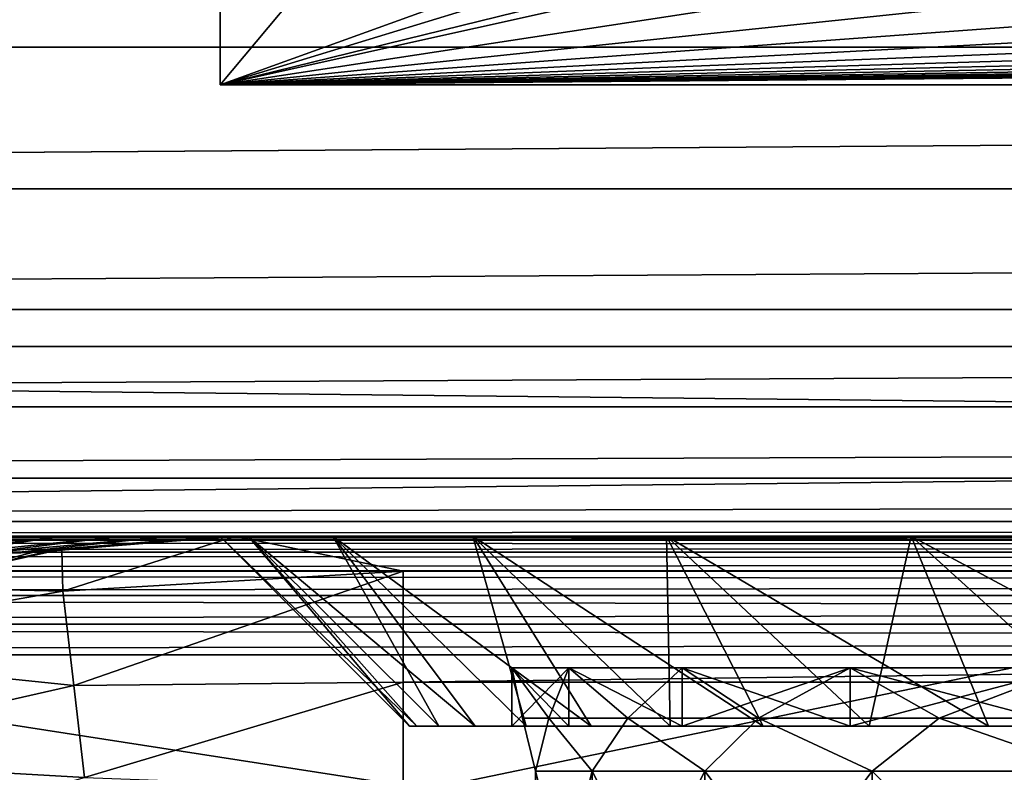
# Model space of a CAD drawing. Header units: metres. Extents: x -205 to 205, y -104 to 104.
# Tile 898 of 1056: x -19.84 to -15.7, y -43.45 to -40.28. Entities that reach past the tile are written whole.
import ezdxf

# ---------------------------------------------------------------- set-up
doc = ezdxf.new("R2010")
doc.units = ezdxf.units.M
doc.layers.add('solid_01_2-CONSUMER_EHM_BOX_SW0001', color=7, linetype='CONTINUOUS')

msp = doc.modelspace()

# ---------------------------------------------------------------- linework, layer by layer
at = {"layer": 'solid_01_2-CONSUMER_EHM_BOX_SW0001'}
for points in [[(-200.010849, -74.958488), (-200.010773, 75.041512), (-0.010778, 75.04142)], [(-0.010849, -74.95858), (-200.010849, -74.958488), (-0.010778, 75.04142)], [(-18.998373, -40.556545, 63.099998), (-18.500069, -39.958572, 6), (-18.998371, -39.456875, 63.099998)], [(-18.998373, -40.556545, 63.099998), (-18.998371, -39.456875, 63.099998), (18.998236, -40.556561, 63.099998)], [(18.998236, -40.556561, 63.099998), (-18.998371, -39.456875, 63.099998), (18.998238, -39.456894, 63.099998)], [(-41.545261, -40.39732, 108.5), (41.954842, -39.728798, 108.5), (-41.954979, -39.72876, 108.5)], [(-41.545261, -40.39732, 108.5), (41.545124, -40.397358, 108.5), (41.954842, -39.728798, 108.5)], [(-18.998373, -40.556545, 63.099998), (-17.888899, -40.154358, 24.695364), (-18.500069, -39.958572, 6)], [(-18.998373, -40.556545, 63.099998), (-17.755516, -40.175953, 26.7577), (-17.888899, -40.154358, 24.695364)], [(-18.998373, -40.556545, 63.099998), (-17.516802, -40.191093, 28.203484), (-17.755516, -40.175953, 26.7577)], [(-18.998373, -40.556545, 63.099998), (-17.384411, -40.19725, 28.791088), (-17.516802, -40.191093, 28.203484)], [(-18.998373, -40.556545, 63.099998), (-16.780466, -40.217957, 30.768347), (-17.384411, -40.19725, 28.791088)], [(-18.998373, -40.556545, 63.099998), (-15.951663, -40.237797, 32.663006), (-16.780466, -40.217957, 30.768347)], [(-18.998373, -40.556545, 63.099998), (-14.908992, -40.256508, 34.449669), (-15.951663, -40.237797, 32.663006)], [(-18.998373, -40.556545, 63.099998), (-13.66631, -40.273838, 36.104332), (-14.908992, -40.256508, 34.449669)], [(-18.998373, -40.556545, 63.099998), (-12.240171, -40.289551, 37.604744), (-13.66631, -40.273838, 36.104332)], [(-18.998373, -40.556545, 63.099998), (-10.649611, -40.303436, 38.930687), (-12.240171, -40.289551, 37.604744)], [(-18.998373, -40.556545, 63.099998), (-8.915884, -40.315311, 40.064274), (-10.649611, -40.303436, 38.930687)], [(-18.998373, -40.556545, 63.099998), (18.998236, -40.556561, 63.099998), (10.649476, -40.303448, 38.930687)], [(-18.998373, -40.556545, 63.099998), (10.649476, -40.303448, 38.930687), (8.915748, -40.315319, 40.064274)], [(-18.998373, -40.556545, 63.099998), (-7.062221, -40.325008, 40.990162), (-8.915884, -40.315311, 40.064274)], [(-18.998373, -40.556545, 63.099998), (8.915748, -40.315319, 40.064274), (7.062085, -40.325012, 40.990162)], [(-18.998373, -40.556545, 63.099998), (-5.113507, -40.332397, 41.695805), (-7.062221, -40.325008, 40.990162)], [(-18.998373, -40.556545, 63.099998), (7.062085, -40.325012, 40.990162), (5.113371, -40.332401, 41.695805)], [(-18.998373, -40.556545, 63.099998), (-3.095943, -40.337383, 42.171631), (-5.113507, -40.332397, 41.695805)], [(-18.998373, -40.556545, 63.099998), (5.113371, -40.332401, 41.695805), (3.095807, -40.337383, 42.171631)], [(-18.998373, -40.556545, 63.099998), (3.095807, -40.337383, 42.171631), (1.036545, -40.339893, 42.411171)], [(-18.998373, -40.556545, 63.099998), (-1.036681, -40.33989, 42.411171), (-3.095943, -40.337383, 42.171631)], [(-18.998373, -40.556545, 63.099998), (1.036545, -40.339893, 42.411171), (-1.036681, -40.33989, 42.411171)], [(-41.035606, -40.994102, 108.5), (41.545124, -40.397358, 108.5), (-41.545261, -40.39732, 108.5)], [(-41.035606, -40.994102, 108.5), (41.035473, -40.994141, 108.5), (41.545124, -40.397358, 108.5)], [(-40.438828, -41.503754, 108.5), (41.035473, -40.994141, 108.5), (-41.035606, -40.994102, 108.5)], [(-40.438828, -41.503754, 108.5), (40.43869, -41.503792, 108.5), (41.035473, -40.994141, 108.5)], [(-39.770267, -41.913471, 108.5), (40.43869, -41.503792, 108.5), (-40.438828, -41.503754, 108.5)], [(-39.770267, -41.913471, 108.5), (39.77013, -41.913509, 108.5), (40.43869, -41.503792, 108.5)], [(-37.500069, -41.658562, 106.5), (-37.500069, -42.458565, 106), (37.499931, -42.458599, 106)], [(-37.500069, -41.658562, 106.5), (37.499931, -42.458599, 106), (37.499931, -41.6586, 106.5)], [(-37.500069, -41.658562, 104.5), (-37.500069, -42.458565, 104), (37.499931, -42.458599, 104)], [(37.499931, -41.6586, 104.5), (-37.500069, -41.658562, 104.5), (37.499931, -42.458599, 104)], [(-37.500069, -41.658562, 102.5), (-37.500069, -42.458565, 102), (37.499931, -42.458599, 102)], [(37.499931, -41.6586, 102.5), (-37.500069, -41.658562, 102.5), (37.499931, -42.458599, 102)], [(-37.500069, -41.658562, 100.5), (-37.500069, -42.458565, 100), (37.499931, -42.458599, 100)], [(37.499931, -41.6586, 100.5), (-37.500069, -41.658562, 100.5), (37.499931, -42.458599, 100)], [(-37.500069, -41.658562, 98.5), (-37.500069, -42.458565, 98), (37.499931, -42.458599, 98)], [(37.499931, -41.6586, 98.5), (-37.500069, -41.658562, 98.5), (37.499931, -42.458599, 98)], [(-37.500069, -41.658562, 96.5), (-37.500069, -42.458565, 96), (37.499931, -42.458599, 96)], [(37.499931, -41.6586, 96.5), (-37.500069, -41.658562, 96.5), (37.499931, -42.458599, 96)], [(-37.500069, -41.658562, 94.5), (-37.500069, -42.458565, 94), (37.499931, -42.458599, 94)], [(37.499931, -41.6586, 94.5), (-37.500069, -41.658562, 94.5), (37.499931, -42.458599, 94)], [(-37.500069, -41.658562, 92.5), (-37.500069, -42.458565, 92), (37.499931, -42.458599, 92)], [(37.499931, -41.6586, 92.5), (-37.500069, -41.658562, 92.5), (37.499931, -42.458599, 92)], [(-37.500069, -41.658562, 90.5), (-37.500069, -42.458565, 90), (37.499931, -42.458599, 90)], [(37.499931, -41.6586, 90.5), (-37.500069, -41.658562, 90.5), (37.499931, -42.458599, 90)], [(-37.500069, -41.658562, 88.5), (-37.500069, -42.458565, 88), (37.499931, -42.458599, 88)], [(37.499931, -41.6586, 88.5), (-37.500069, -41.658562, 88.5), (37.499931, -42.458599, 88)], [(-37.500069, -41.658562, 86.5), (-37.500069, -42.458565, 86), (37.499931, -42.458599, 86)], [(37.499931, -41.6586, 86.5), (-37.500069, -41.658562, 86.5), (37.499931, -42.458599, 86)], [(-37.500069, -41.658562, 84.5), (-37.500069, -42.458565, 84), (37.499931, -42.458599, 84)], [(37.499931, -41.6586, 84.5), (-37.500069, -41.658562, 84.5), (37.499931, -42.458599, 84)], [(-37.500069, -41.658562, 82.5), (-37.500069, -42.458565, 82), (37.499931, -42.458599, 82)], [(37.499931, -41.6586, 82.5), (-37.500069, -41.658562, 82.5), (37.499931, -42.458599, 82)], [(-37.500069, -41.658562, 80.5), (-37.500069, -42.458565, 80), (37.499931, -42.458599, 80)], [(37.499931, -41.6586, 80.5), (-37.500069, -41.658562, 80.5), (37.499931, -42.458599, 80)], [(-37.500069, -41.658562, 78.5), (-37.500069, -42.458565, 78), (37.499931, -42.458599, 78)], [(37.499931, -41.6586, 78.5), (-37.500069, -41.658562, 78.5), (37.499931, -42.458599, 78)], [(-37.500069, -41.658562, 76.5), (-37.500069, -42.458565, 76), (37.499931, -42.458599, 76)], [(37.499931, -41.6586, 76.5), (-37.500069, -41.658562, 76.5), (37.499931, -42.458599, 76)], [(-37.500069, -41.658562, 106.5), (37.499931, -41.6586, 106.5), (-37.500069, -42.458565, 107)], [(37.499931, -41.6586, 104.5), (-37.500069, -42.458565, 105), (-37.500069, -41.658562, 104.5)], [(37.499931, -41.6586, 102.5), (-37.500069, -42.458565, 103), (-37.500069, -41.658562, 102.5)], [(37.499931, -41.6586, 100.5), (-37.500069, -42.458565, 101), (-37.500069, -41.658562, 100.5)], [(37.499931, -41.6586, 98.5), (-37.500069, -42.458565, 99), (-37.500069, -41.658562, 98.5)], [(37.499931, -41.6586, 96.5), (-37.500069, -42.458565, 97), (-37.500069, -41.658562, 96.5)], [(37.499931, -41.6586, 94.5), (-37.500069, -42.458565, 95), (-37.500069, -41.658562, 94.5)], [(37.499931, -41.6586, 92.5), (-37.500069, -42.458565, 93), (-37.500069, -41.658562, 92.5)], [(37.499931, -41.6586, 90.5), (-37.500069, -42.458565, 91), (-37.500069, -41.658562, 90.5)], [(37.499931, -41.6586, 88.5), (-37.500069, -42.458565, 89), (-37.500069, -41.658562, 88.5)], [(37.499931, -41.6586, 86.5), (-37.500069, -42.458565, 87), (-37.500069, -41.658562, 86.5)], [(37.499931, -41.6586, 84.5), (-37.500069, -42.458565, 85), (-37.500069, -41.658562, 84.5)], [(37.499931, -41.6586, 82.5), (-37.500069, -42.458565, 83), (-37.500069, -41.658562, 82.5)], [(37.499931, -41.6586, 80.5), (-37.500069, -42.458565, 81), (-37.500069, -41.658562, 80.5)], [(37.499931, -41.6586, 78.5), (-37.500069, -42.458565, 79), (-37.500069, -41.658562, 78.5)], [(37.499931, -41.6586, 76.5), (-37.500069, -42.458565, 77), (-37.500069, -41.658562, 76.5)], [(37.499931, -41.6586, 106.5), (37.499931, -42.458599, 107), (-37.500069, -42.458565, 107)], [(37.499931, -41.6586, 104.5), (37.499931, -42.458599, 105), (-37.500069, -42.458565, 105)], [(37.499931, -41.6586, 102.5), (37.499931, -42.458599, 103), (-37.500069, -42.458565, 103)], [(37.499931, -41.6586, 100.5), (37.499931, -42.458599, 101), (-37.500069, -42.458565, 101)], [(37.499931, -41.6586, 98.5), (37.499931, -42.458599, 99), (-37.500069, -42.458565, 99)], [(37.499931, -41.6586, 96.5), (37.499931, -42.458599, 97), (-37.500069, -42.458565, 97)], [(37.499931, -41.6586, 94.5), (37.499931, -42.458599, 95), (-37.500069, -42.458565, 95)], [(37.499931, -41.6586, 92.5), (37.499931, -42.458599, 93), (-37.500069, -42.458565, 93)], [(37.499931, -41.6586, 90.5), (37.499931, -42.458599, 91), (-37.500069, -42.458565, 91)], [(37.499931, -41.6586, 88.5), (37.499931, -42.458599, 89), (-37.500069, -42.458565, 89)], [(37.499931, -41.6586, 86.5), (37.499931, -42.458599, 87), (-37.500069, -42.458565, 87)], [(37.499931, -41.6586, 84.5), (37.499931, -42.458599, 85), (-37.500069, -42.458565, 85)], [(37.499931, -41.6586, 82.5), (37.499931, -42.458599, 83), (-37.500069, -42.458565, 83)], [(37.499931, -41.6586, 80.5), (37.499931, -42.458599, 81), (-37.500069, -42.458565, 81)], [(37.499931, -41.6586, 78.5), (37.499931, -42.458599, 79), (-37.500069, -42.458565, 79)], [(37.499931, -41.6586, 76.5), (37.499931, -42.458599, 77), (-37.500069, -42.458565, 77)], [(-39.044807, -42.213951, 108.5), (39.77013, -41.913509, 108.5), (-39.770267, -41.913471, 108.5)], [(-39.044807, -42.213951, 108.5), (39.04467, -42.213989, 108.5), (39.77013, -41.913509, 108.5)], [(-38.282391, -42.39698, 108.5), (39.04467, -42.213989, 108.5), (-39.044807, -42.213951, 108.5)], [(-38.282391, -42.39698, 108.5), (38.282253, -42.397018, 108.5), (39.04467, -42.213989, 108.5)], [(-38.282391, -42.39698, 108.5), (-37.500069, -42.458565, 108.5), (38.282253, -42.397018, 108.5)], [(-37.500069, -42.458565, 108.5), (37.499931, -42.458599, 108.5), (38.282253, -42.397018, 108.5)], [(-37.500069, -42.458565, 108.5), (37.499931, -42.458599, 107), (37.499931, -42.458599, 108.5)], [(-37.500069, -42.458565, 108.5), (-37.500069, -42.458565, 107), (37.499931, -42.458599, 107)], [(-37.500069, -42.458565, 106), (37.499931, -42.458599, 105), (37.499931, -42.458599, 106)], [(-37.500069, -42.458565, 106), (-37.500069, -42.458565, 105), (37.499931, -42.458599, 105)], [(-37.500069, -42.458565, 104), (37.499931, -42.458599, 103), (37.499931, -42.458599, 104)], [(-37.500069, -42.458565, 104), (-37.500069, -42.458565, 103), (37.499931, -42.458599, 103)], [(-37.500069, -42.458565, 102), (37.499931, -42.458599, 101), (37.499931, -42.458599, 102)], [(-37.500069, -42.458565, 102), (-37.500069, -42.458565, 101), (37.499931, -42.458599, 101)], [(-37.500069, -42.458565, 100), (37.499931, -42.458599, 99), (37.499931, -42.458599, 100)], [(-37.500069, -42.458565, 100), (-37.500069, -42.458565, 99), (37.499931, -42.458599, 99)], [(-37.500069, -42.458565, 98), (37.499931, -42.458599, 97), (37.499931, -42.458599, 98)], [(-37.500069, -42.458565, 98), (-37.500069, -42.458565, 97), (37.499931, -42.458599, 97)], [(-37.500069, -42.458565, 96), (37.499931, -42.458599, 95), (37.499931, -42.458599, 96)], [(-37.500069, -42.458565, 96), (-37.500069, -42.458565, 95), (37.499931, -42.458599, 95)], [(-37.500069, -42.458565, 94), (37.499931, -42.458599, 93), (37.499931, -42.458599, 94)], [(-37.500069, -42.458565, 94), (-37.500069, -42.458565, 93), (37.499931, -42.458599, 93)], [(-37.500069, -42.458565, 92), (37.499931, -42.458599, 91), (37.499931, -42.458599, 92)], [(-37.500069, -42.458565, 92), (-37.500069, -42.458565, 91), (37.499931, -42.458599, 91)], [(-37.500069, -42.458565, 90), (37.499931, -42.458599, 89), (37.499931, -42.458599, 90)], [(-37.500069, -42.458565, 90), (-37.500069, -42.458565, 89), (37.499931, -42.458599, 89)], [(-37.500069, -42.458565, 88), (37.499931, -42.458599, 87), (37.499931, -42.458599, 88)], [(-37.500069, -42.458565, 88), (-37.500069, -42.458565, 87), (37.499931, -42.458599, 87)], [(-37.500069, -42.458565, 86), (37.499931, -42.458599, 85), (37.499931, -42.458599, 86)], [(-37.500069, -42.458565, 86), (-37.500069, -42.458565, 85), (37.499931, -42.458599, 85)], [(-37.500069, -42.458565, 84), (37.499931, -42.458599, 83), (37.499931, -42.458599, 84)], [(-37.500069, -42.458565, 84), (-37.500069, -42.458565, 83), (37.499931, -42.458599, 83)], [(-37.500069, -42.458565, 82), (37.499931, -42.458599, 81), (37.499931, -42.458599, 82)], [(-37.500069, -42.458565, 82), (-37.500069, -42.458565, 81), (37.499931, -42.458599, 81)], [(-37.500069, -42.458565, 80), (37.499931, -42.458599, 79), (37.499931, -42.458599, 80)], [(-37.500069, -42.458565, 80), (-37.500069, -42.458565, 79), (37.499931, -42.458599, 79)], [(-37.500069, -42.458565, 78), (37.499931, -42.458599, 77), (37.499931, -42.458599, 78)], [(-37.500069, -42.458565, 78), (-37.500069, -42.458565, 77), (37.499931, -42.458599, 77)], [(-37.500069, -42.458565, 76), (37.499931, -42.458599, 75.5), (37.499931, -42.458599, 76)], [(-37.500069, -42.458565, 76), (-37.500069, -42.458565, 75.5), (37.499931, -42.458599, 75.5)], [(-37.500069, -42.475601, 75.37059), (37.499931, -42.458599, 75.5), (-37.500069, -42.458565, 75.5)], [(-0.000069, -42.45858, 43.5), (37.499931, -42.458599, 45.5), (-37.500069, -42.458565, 45.5)], [(37.499931, -42.475502, 45.628902), (-37.500069, -42.458565, 45.5), (37.499931, -42.458599, 45.5)], [(-37.500069, -42.458565, 45.5), (-19.460943, -42.458572, 13.824964), (-19.25699, -42.458572, 13.542405)], [(-19.000069, -42.458572, 24.5), (-37.500069, -42.458565, 45.5), (-19.25699, -42.458572, 13.542405)], [(-37.500069, -42.458565, 45.5), (-19.709141, -42.458572, 14.089373), (-19.460943, -42.458572, 13.824964)], [(-37.500069, -42.458565, 45.5), (-19.991526, -42.458572, 14.321738), (-19.709141, -42.458572, 14.089373)], [(-2.127366, -42.45858, 43.380535), (-0.000069, -42.45858, 43.5), (-37.500069, -42.458565, 45.5)], [(-4.227923, -42.45858, 43.02364), (-2.127366, -42.45858, 43.380535), (-37.500069, -42.458565, 45.5)], [(-6.275325, -42.458576, 42.433796), (-4.227923, -42.45858, 43.02364), (-37.500069, -42.458565, 45.5)], [(-8.243819, -42.458576, 41.618423), (-6.275325, -42.458576, 42.433796), (-37.500069, -42.458565, 45.5)], [(-10.108648, -42.458576, 40.587776), (-8.243819, -42.458576, 41.618423), (-37.500069, -42.458565, 45.5)], [(-11.846359, -42.458576, 39.354805), (-10.108648, -42.458576, 40.587776), (-37.500069, -42.458565, 45.5)], [(-13.435095, -42.458576, 37.935024), (-11.846359, -42.458576, 39.354805), (-37.500069, -42.458565, 45.5)], [(-14.854876, -42.458572, 36.346291), (-13.435095, -42.458576, 37.935024), (-37.500069, -42.458565, 45.5)], [(-16.087843, -42.458572, 34.608582), (-14.854876, -42.458572, 36.346291), (-37.500069, -42.458565, 45.5)], [(-17.118494, -42.458572, 32.743752), (-16.087843, -42.458572, 34.608582), (-37.500069, -42.458565, 45.5)], [(-17.933867, -42.458572, 30.775255), (-17.118494, -42.458572, 32.743752), (-37.500069, -42.458565, 45.5)], [(-18.523708, -42.458572, 28.727854), (-17.933867, -42.458572, 30.775255), (-37.500069, -42.458565, 45.5)], [(-18.880604, -42.458572, 26.627296), (-18.523708, -42.458572, 28.727854), (-37.500069, -42.458565, 45.5)], [(-19.000069, -42.458572, 24.5), (-18.880604, -42.458572, 26.627296), (-37.500069, -42.458565, 45.5)], [(-37.500069, -42.475464, 45.628902), (-37.500069, -42.458565, 45.5), (37.499931, -42.475502, 45.628902)], [(37.499931, -42.475636, 75.37059), (37.499931, -42.458599, 75.5), (-37.500069, -42.475601, 75.37059)], [(-25.500069, -42.458569, 63.099998), (-25.00005, -42.458569, 57), (-12.992855, -42.458576, 57)], [(-12.787958, -42.458576, 56.978779), (-25.500069, -42.458569, 63.099998), (-12.992855, -42.458576, 57)], [(-12.689361, -42.458576, 61.74271), (-12.482156, -42.458576, 63.099998), (-25.500069, -42.458569, 63.099998)], [(-24.253431, -47.070396, 63.099998), (-25.500069, -42.458569, 63.099998), (-12.482156, -42.458576, 63.099998)], [(-12.749418, -42.458576, 60.370781), (-12.689361, -42.458576, 61.74271), (-25.500069, -42.458569, 63.099998)], [(-12.787958, -42.458576, 56.978779), (-12.749418, -42.458576, 60.370781), (-25.500069, -42.458569, 63.099998)], [(-8.89178, -44.958576, 48), (-25.00005, -42.458569, 48), (-25.021868, -44.958569, 48)], [(-25.00005, -42.458569, 57), (-25.021868, -44.958569, 57), (-19.088629, -44.958572, 57)], [(-25.021868, -44.958569, 55), (-25.00005, -42.458569, 55), (-12.992855, -42.458576, 55)], [(-12.992857, -44.958576, 55), (-25.021868, -44.958569, 55), (-12.992855, -42.458576, 55)], [(-8.89178, -44.958576, 48), (-13.737907, -42.458572, 48), (-25.00005, -42.458569, 48)], [(-25.00005, -42.458569, 55), (-25.00005, -42.458569, 48), (-13.737907, -42.458572, 48)], [(-25.00005, -42.458569, 55), (-13.737907, -42.458572, 48), (-12.992855, -42.458576, 55)], [(-25.00005, -42.458569, 57), (-13.073159, -44.952339, 57), (-12.992857, -44.933804, 57)], [(-12.992855, -42.458576, 57), (-25.00005, -42.458569, 57), (-12.992857, -44.933804, 57)], [(-25.00005, -42.458569, 57), (-13.155389, -44.958572, 57), (-13.073159, -44.952339, 57)], [(-25.00005, -42.458569, 57), (-19.088629, -44.958572, 57), (-13.155389, -44.958572, 57)], [(-13.503431, -47.071167, 63.099998), (-24.253431, -47.070396, 63.099998), (-12.482156, -42.458576, 63.099998)], [(-19.687481, -42.461407, 13.864071), (-20.399506, -42.547264, 13.663977), (-20.200136, -42.539162, 13.491676)], [(-19.687481, -42.461407, 13.864071), (-19.970066, -42.464592, 14.052111), (-20.399506, -42.547264, 13.663977)], [(-19.432039, -42.459663, 13.634833), (-20.200136, -42.539162, 13.491676), (-20.026297, -42.533264, 13.289115)], [(-19.432039, -42.459663, 13.634833), (-19.687481, -42.461407, 13.864071), (-20.200136, -42.539162, 13.491676)], [(-19.21265, -42.458866, 13.36441), (-20.026297, -42.533264, 13.289115), (-19.885241, -42.529324, 13.055563)], [(-19.21265, -42.458866, 13.36441), (-19.432039, -42.459663, 13.634833), (-20.026297, -42.533264, 13.289115)], [(-19.970066, -42.464592, 14.052111), (-19.709141, -42.458572, 14.089373), (-19.991526, -42.458572, 14.321738)], [(-19.687481, -42.461407, 13.864071), (-19.709141, -42.458572, 14.089373), (-19.970066, -42.464592, 14.052111)], [(-19.005499, -42.458572, 12.994052), (-19.885241, -42.529324, 13.055563), (-19.788605, -42.527073, 12.790069)], [(-19.005499, -42.458572, 12.994052), (-19.21265, -42.458866, 13.36441), (-19.885241, -42.529324, 13.055563)], [(-19.714954, -42.520103, 12.5), (-18.946516, -42.458572, 12.714194), (-19.788605, -42.527073, 12.790069)], [(-19.005499, -42.458572, 12.994052), (-19.788605, -42.527073, 12.790069), (-18.946516, -42.458572, 12.714194)], [(-19.714954, -42.520103, 12.5), (-18.932955, -42.458572, 12.5), (-18.946516, -42.458572, 12.714194)], [(-19.714954, -42.520103, 12.5), (-18.932955, -42.458572, 3.5), (-18.932955, -42.458572, 12.5)], [(-19.665449, -42.51252, 3.5), (-18.932955, -42.458572, 3.5), (-19.714954, -42.520103, 12.5)], [(-19.687481, -42.461407, 13.864071), (-19.460943, -42.458572, 13.824964), (-19.709141, -42.458572, 14.089373)], [(-19.432039, -42.459663, 13.634833), (-19.460943, -42.458572, 13.824964), (-19.687481, -42.461407, 13.864071)], [(-19.665449, -42.51252, 3.5), (-19.661043, -42.689602, 3.5), (-18.932955, -42.458572, 3.5)], [(-18.932955, -42.458572, 3.5), (-19.661043, -42.689602, 3.5), (-18.227028, -42.606079, 3.5)], [(-19.432039, -42.459663, 13.634833), (-19.25699, -42.458572, 13.542405), (-19.460943, -42.458572, 13.824964)], [(-19.21265, -42.458866, 13.36441), (-19.25699, -42.458572, 13.542405), (-19.432039, -42.459663, 13.634833)], [(-19.000069, -42.458572, 24.5), (-19.25699, -42.458572, 13.542405), (-19.105604, -42.458572, 13.261513)], [(-19.21265, -42.458866, 13.36441), (-19.105604, -42.458572, 13.261513), (-19.25699, -42.458572, 13.542405)], [(-19.005499, -42.458572, 12.994052), (-19.105604, -42.458572, 13.261513), (-19.21265, -42.458866, 13.36441)], [(-19.000069, -42.458572, 24.5), (-19.105604, -42.458572, 13.261513), (-19.005499, -42.458572, 12.994052)], [(-19.000069, -42.458572, 24.5), (-19.005499, -42.458572, 12.994052), (-18.946516, -42.458572, 12.714194)], [(-19.000069, -42.458572, 24.5), (-18.946516, -42.458572, 12.714194), (-18.932955, -42.458572, 12.5)], [(-18.880604, -42.458572, 22.372704), (-19.000069, -42.458572, 24.5), (-18.932955, -42.458572, 12.5)], [(-18.169273, -43.258572, 25.55825), (-18.880604, -42.458572, 26.627296), (-19.000069, -42.458572, 24.5)], [(-18.200066, -43.258572, 24.5), (-19.000069, -42.458572, 24.5), (-18.880604, -42.458572, 22.372704)], [(-18.169273, -43.258572, 25.55825), (-19.000069, -42.458572, 24.5), (-18.200066, -43.258572, 24.5)], [(-18.932955, -42.458572, 3.5), (-18.227028, -42.606079, 3.5), (18.20536, -42.606094, 3.5)], [(-18.932955, -42.458572, 3.5), (18.20536, -42.606094, 3.5), (18.932817, -42.458591, 3.5)], [(-8.243819, -42.458576, 7.381575), (-18.932955, -42.458572, 12.5), (-18.932955, -42.458572, 3.5)], [(-18.523708, -42.458572, 20.272146), (-18.880604, -42.458572, 22.372704), (-18.932955, -42.458572, 12.5)], [(-17.933867, -42.458572, 18.224745), (-18.523708, -42.458572, 20.272146), (-18.932955, -42.458572, 12.5)], [(-17.118494, -42.458572, 16.25625), (-17.933867, -42.458572, 18.224745), (-18.932955, -42.458572, 12.5)], [(-16.087843, -42.458572, 14.39142), (-17.118494, -42.458572, 16.25625), (-18.932955, -42.458572, 12.5)], [(-14.854876, -42.458572, 12.653709), (-16.087843, -42.458572, 14.39142), (-18.932955, -42.458572, 12.5)], [(-13.435095, -42.458576, 11.064974), (-14.854876, -42.458572, 12.653709), (-18.932955, -42.458572, 12.5)], [(-11.846359, -42.458576, 9.645194), (-13.435095, -42.458576, 11.064974), (-18.932955, -42.458572, 12.5)], [(-10.108648, -42.458576, 8.412226), (-11.846359, -42.458576, 9.645194), (-18.932955, -42.458572, 12.5)], [(-8.243819, -42.458576, 7.381575), (-10.108648, -42.458576, 8.412226), (-18.932955, -42.458572, 12.5)], [(-2.127366, -42.45858, 5.619465), (-18.932955, -42.458572, 3.5), (18.932817, -42.458591, 3.5)], [(-6.275325, -42.458576, 6.566202), (-8.243819, -42.458576, 7.381575), (-18.932955, -42.458572, 3.5)], [(-4.227923, -42.45858, 5.976361), (-6.275325, -42.458576, 6.566202), (-18.932955, -42.458572, 3.5)], [(-2.127366, -42.45858, 5.619465), (-4.227923, -42.45858, 5.976361), (-18.932955, -42.458572, 3.5)], [(-17.923561, -43.258572, 27.660437), (-18.523708, -42.458572, 28.727854), (-18.880604, -42.458572, 26.627296)], [(-18.077, -43.258572, 26.612919), (-18.880604, -42.458572, 26.627296), (-18.169273, -43.258572, 25.55825)], [(-17.923561, -43.258572, 27.660437), (-18.880604, -42.458572, 26.627296), (-18.077, -43.258572, 26.612919)], [(-18.077, -43.258572, 22.387081), (-18.880604, -42.458572, 22.372704), (-18.523708, -42.458572, 20.272146)], [(-18.169273, -43.258572, 23.44175), (-18.880604, -42.458572, 22.372704), (-18.077, -43.258572, 22.387081)], [(-18.200066, -43.258572, 24.5), (-18.880604, -42.458572, 22.372704), (-18.169273, -43.258572, 23.44175)], [(-17.435461, -43.258572, 29.71987), (-17.933867, -42.458572, 30.775255), (-18.523708, -42.458572, 28.727854)], [(-17.709473, -43.258572, 28.697256), (-18.523708, -42.458572, 28.727854), (-17.923561, -43.258572, 27.660437)], [(-17.435461, -43.258572, 29.71987), (-18.523708, -42.458572, 28.727854), (-17.709473, -43.258572, 28.697256)], [(-17.709473, -43.258572, 20.302744), (-18.523708, -42.458572, 20.272146), (-17.933867, -42.458572, 18.224745)], [(-17.923561, -43.258572, 21.339563), (-18.523708, -42.458572, 20.272146), (-17.709473, -43.258572, 20.302744)], [(-18.077, -43.258572, 22.387081), (-18.523708, -42.458572, 20.272146), (-17.923561, -43.258572, 21.339563)], [(-16.711584, -43.258572, 31.708694), (-17.118494, -42.458572, 32.743752), (-17.933867, -42.458572, 30.775255)], [(-17.102455, -43.258572, 30.724817), (-17.933867, -42.458572, 30.775255), (-17.435461, -43.258572, 29.71987)], [(-16.711584, -43.258572, 31.708694), (-17.933867, -42.458572, 30.775255), (-17.102455, -43.258572, 30.724817)], [(-17.102455, -43.258572, 18.275183), (-17.933867, -42.458572, 18.224745), (-17.118494, -42.458572, 16.25625)], [(-17.435461, -43.258572, 19.28013), (-17.933867, -42.458572, 18.224745), (-17.102455, -43.258572, 18.275183)], [(-17.709473, -43.258572, 20.302744), (-17.933867, -42.458572, 18.224745), (-17.435461, -43.258572, 19.28013)], [(-15.761727, -43.258572, 33.600006), (-16.087843, -42.458572, 34.608582), (-17.118494, -42.458572, 32.743752)], [(-16.26417, -43.258572, 32.668175), (-17.118494, -42.458572, 32.743752), (-16.711584, -43.258572, 31.708694)], [(-15.761727, -43.258572, 33.600006), (-17.118494, -42.458572, 32.743752), (-16.26417, -43.258572, 32.668175)], [(-16.26417, -43.258572, 16.331827), (-17.118494, -42.458572, 16.25625), (-16.087843, -42.458572, 14.39142)], [(-16.711584, -43.258572, 17.291306), (-17.118494, -42.458572, 16.25625), (-16.26417, -43.258572, 16.331827)], [(-17.102455, -43.258572, 18.275183), (-17.118494, -42.458572, 16.25625), (-16.711584, -43.258572, 17.291306)], [(-16.26417, -43.258572, 16.331827), (-16.087843, -42.458572, 14.39142), (-15.761727, -43.258572, 15.399992)], [(-14.598728, -43.258575, 35.368263), (-14.854876, -42.458572, 36.346291), (-16.087843, -42.458572, 34.608582)], [(-15.205956, -43.258572, 34.501053), (-16.087843, -42.458572, 34.608582), (-15.761727, -43.258572, 33.600006)], [(-14.598728, -43.258575, 35.368263), (-16.087843, -42.458572, 34.608582), (-15.205956, -43.258572, 34.501053)], [(-15.205956, -43.258572, 14.498948), (-16.087843, -42.458572, 14.39142), (-14.854876, -42.458572, 12.653709)], [(-15.761727, -43.258572, 15.399992), (-16.087843, -42.458572, 14.39142), (-15.205956, -43.258572, 14.498948)], [(-37.500069, -42.475464, 45.628902), (37.499931, -42.475502, 45.628902), (37.499931, -42.525391, 45.74966)], [(-37.500069, -42.525352, 45.74966), (-37.500069, -42.475464, 45.628902), (37.499931, -42.525391, 45.74966)], [(37.499931, -42.475636, 75.37059), (-37.500069, -42.475601, 75.37059), (-37.500069, -42.525616, 75.249886)], [(37.499931, -42.52565, 75.249886), (37.499931, -42.475636, 75.37059), (-37.500069, -42.525616, 75.249886)], [(-37.500069, -42.525352, 45.74966), (37.499931, -42.525391, 45.74966), (37.499931, -42.604858, 45.853367)], [(-37.500069, -42.604824, 45.853367), (-37.500069, -42.525352, 45.74966), (37.499931, -42.604858, 45.853367)], [(37.499931, -42.52565, 75.249886), (-37.500069, -42.525616, 75.249886), (-37.500069, -42.605194, 75.146263)], [(37.499931, -42.605228, 75.146263), (37.499931, -42.52565, 75.249886), (-37.500069, -42.605194, 75.146263)], [(-19.788605, -42.527073, 12.790069), (-20.567303, -42.725204, 12.723211), (-20.477625, -42.703156, 12.5)], [(-19.788605, -42.527073, 12.790069), (-19.885241, -42.529324, 13.055563), (-20.567303, -42.725204, 12.723211)], [(-20.477625, -42.703156, 12.5), (-19.714954, -42.520103, 12.5), (-19.788605, -42.527073, 12.790069)], [(-20.382124, -42.673187, 3.5), (-19.714954, -42.520103, 12.5), (-20.477625, -42.703156, 12.5)], [(-20.382124, -42.673187, 3.5), (-19.661043, -42.689602, 3.5), (-19.665449, -42.51252, 3.5)], [(-20.382124, -42.673187, 3.5), (-19.665449, -42.51252, 3.5), (-19.714954, -42.520103, 12.5)], [(-37.500069, -42.604824, 45.853367), (37.499931, -42.604858, 45.853367), (37.499931, -42.708485, 45.932949)], [(-37.500069, -42.70845, 45.932949), (-37.500069, -42.604824, 45.853367), (37.499931, -42.708485, 45.932949)], [(37.499931, -42.605228, 75.146263), (-37.500069, -42.605194, 75.146263), (-37.500069, -42.708904, 75.066788)], [(37.499931, -42.708939, 75.066788), (37.499931, -42.605228, 75.146263), (-37.500069, -42.708904, 75.066788)], [(-19.661043, -42.689602, 3.5), (-19.614502, -43.087963, 3.467618), (-18.227028, -42.606079, 3.5)], [(-19.614502, -43.087963, 3.467618), (-18.227028, -43.073269, 3.455959), (-18.227028, -42.606079, 3.5)], [(-18.227028, -43.073269, 3.455959), (18.20536, -42.606094, 3.5), (-18.227028, -42.606079, 3.5)], [(-18.227028, -43.073269, 3.455959), (18.20536, -43.073284, 3.455959), (18.20536, -42.606094, 3.5)], [(-20.382124, -42.673187, 3.5), (-21.067499, -42.937096, 3.5), (-19.661043, -42.689602, 3.5)], [(-37.500069, -42.70845, 45.932949), (37.499931, -42.708485, 45.932949), (37.499931, -42.829189, 45.982964)], [(-37.500069, -42.829155, 45.982964), (-37.500069, -42.70845, 45.932949), (37.499931, -42.829189, 45.982964)], [(37.499931, -42.708939, 75.066788), (-37.500069, -42.708904, 75.066788), (-37.500069, -42.829659, 75.016899)], [(37.499931, -42.829693, 75.016899), (37.499931, -42.708939, 75.066788), (-37.500069, -42.829659, 75.016899)], [(-19.614502, -43.087963, 3.467618), (-19.661043, -42.689602, 3.5), (-21.067499, -42.937096, 3.5)], [(-37.500069, -42.829155, 45.982964), (37.499931, -42.958599, 46), (-37.500069, -42.958565, 46)], [(-37.500069, -42.829155, 45.982964), (37.499931, -42.829189, 45.982964), (37.499931, -42.958599, 46)], [(37.499931, -42.829693, 75.016899), (-37.500069, -42.829659, 75.016899), (-37.500069, -42.958565, 75)], [(37.499931, -42.829693, 75.016899), (-37.500069, -42.958565, 75), (37.499931, -42.958599, 75)], [(38.274673, -42.903759, 75), (-63.60397, -54.56757, 75), (63.596031, -54.576706, 75)], [(38.274673, -42.903759, 75), (37.499931, -42.958599, 75), (-63.60397, -54.56757, 75)], [(37.499931, -42.958599, 75), (-37.500069, -42.958565, 75), (-63.60397, -54.56757, 75)], [(-37.500069, -42.958565, 46), (37.499931, -42.958599, 46), (-37.500069, -44.958565, 46)], [(37.499931, -42.958599, 46), (-2.676463, -44.626774, 46), (-37.500069, -44.958565, 46)], [(-19.614502, -43.087963, 3.467618), (-21.067499, -42.937096, 3.5), (-20.968851, -43.395908, 3.455576)], [(-17.769955, -43.01265, 25.534979), (-17.769934, -43.258572, 25.535297), (-17.76993, -43.258572, 23.464655)], [(-17.529648, -43.01265, 27.590937), (-17.769934, -43.258572, 25.535297), (-17.769955, -43.01265, 25.534979)], [(-17.769955, -43.01265, 23.465021), (-17.76993, -43.258572, 23.464655), (-17.52965, -43.258572, 21.409126)], [(-17.769955, -43.01265, 25.534979), (-17.76993, -43.258572, 23.464655), (-17.769955, -43.01265, 23.465021)], [(-17.769955, -43.01265, 23.465021), (-17.52965, -43.258572, 21.409126), (-17.529648, -43.01265, 21.409063)], [(-17.769955, -43.01265, 25.534979), (-17.725389, -43.224934, 24.5), (-17.613937, -43.224934, 26.484606)], [(-17.529648, -43.01265, 27.590937), (-17.769955, -43.01265, 25.534979), (-17.613937, -43.224934, 26.484606)], [(-17.769955, -43.01265, 23.465021), (-17.613937, -43.224934, 22.515394), (-17.725389, -43.224934, 24.5)], [(-17.769955, -43.01265, 25.534979), (-17.769955, -43.01265, 23.465021), (-17.725389, -43.224934, 24.5)], [(-17.769955, -43.01265, 23.465021), (-17.529648, -43.01265, 21.409063), (-17.613937, -43.224934, 22.515394)], [(-17.529648, -43.01265, 27.590937), (-17.529654, -43.258572, 27.590851), (-17.769934, -43.258572, 25.535297)], [(-17.529648, -43.01265, 27.590937), (-17.613937, -43.224934, 26.484606), (-17.280979, -43.224934, 28.444256)], [(-17.529648, -43.01265, 21.409063), (-17.280979, -43.224934, 20.555744), (-17.613937, -43.224934, 22.515394)], [(-17.529648, -43.01265, 27.590937), (-17.052359, -43.258572, 29.60486), (-17.529654, -43.258572, 27.590851)], [(-17.529648, -43.01265, 21.409063), (-17.52965, -43.258572, 21.409126), (-17.052353, -43.258572, 19.395119)], [(-17.052282, -43.01265, 29.605097), (-17.052359, -43.258572, 29.60486), (-17.529648, -43.01265, 27.590937)], [(-17.529648, -43.01265, 21.409063), (-17.052353, -43.258572, 19.395119), (-17.052282, -43.01265, 19.394903)], [(-17.052282, -43.01265, 29.605097), (-17.529648, -43.01265, 27.590937), (-17.280979, -43.224934, 28.444256)], [(-17.529648, -43.01265, 21.409063), (-17.052282, -43.01265, 19.394903), (-17.280979, -43.224934, 20.555744)], [(-17.052282, -43.01265, 29.605097), (-17.280979, -43.224934, 28.444256), (-16.730703, -43.224934, 30.354301)], [(-17.052282, -43.01265, 19.394903), (-16.730703, -43.224934, 18.645699), (-17.280979, -43.224934, 20.555744)], [(-16.344316, -43.01265, 31.55022), (-16.344131, -43.258572, 31.550638), (-17.052359, -43.258572, 29.60486)], [(-16.344316, -43.01265, 31.55022), (-17.052359, -43.258572, 29.60486), (-17.052282, -43.01265, 29.605097)], [(-17.052282, -43.01265, 19.394903), (-17.052353, -43.258572, 19.395119), (-16.344139, -43.258572, 17.449377)], [(-17.052282, -43.01265, 19.394903), (-16.344139, -43.258572, 17.449377), (-16.344316, -43.01265, 17.44978)], [(-16.344316, -43.01265, 31.55022), (-17.052282, -43.01265, 29.605097), (-16.730703, -43.224934, 30.354301)], [(-17.052282, -43.01265, 19.394903), (-16.344316, -43.01265, 17.44978), (-16.730703, -43.224934, 18.645699)], [(-16.344316, -43.01265, 31.55022), (-16.730703, -43.224934, 30.354301), (-15.970032, -43.224934, 32.190727)], [(-16.344316, -43.01265, 17.44978), (-15.970032, -43.224934, 16.809271), (-16.730703, -43.224934, 18.645699)], [(-15.415321, -43.01265, 33.400002), (-16.344131, -43.258572, 31.550638), (-16.344316, -43.01265, 31.55022)], [(-16.344316, -43.01265, 17.44978), (-16.344139, -43.258572, 17.449377), (-15.415504, -43.258572, 15.600316)], [(-16.344316, -43.01265, 17.44978), (-15.415504, -43.258572, 15.600316), (-15.415321, -43.01265, 15.6)], [(-15.415321, -43.01265, 33.400002), (-16.344316, -43.01265, 31.55022), (-15.970032, -43.224934, 32.190727)], [(-16.344316, -43.01265, 17.44978), (-15.415321, -43.01265, 15.6), (-15.970032, -43.224934, 16.809271)], [(-15.415321, -43.01265, 33.400002), (-15.415489, -43.258572, 33.399712), (-16.344131, -43.258572, 31.550638)], [(-15.415321, -43.01265, 33.400002), (-15.970032, -43.224934, 32.190727), (-15.008527, -43.224934, 33.930439)], [(-15.415321, -43.01265, 15.6), (-15.008527, -43.224934, 15.069561), (-15.970032, -43.224934, 16.809271)], [(-19.569147, -43.476009, 3.371311), (-19.614502, -43.087963, 3.467618), (-20.968851, -43.395908, 3.455576)], [(-19.569147, -43.476009, 3.371311), (-18.227028, -43.073269, 3.455959), (-19.614502, -43.087963, 3.467618)], [(-19.569147, -43.476009, 3.371311), (-18.227028, -43.523998, 3.325387), (-18.227028, -43.073269, 3.455959)], [(-18.227028, -43.073269, 3.455959), (-18.227028, -43.523998, 3.325387), (18.20536, -43.073284, 3.455959)], [(-18.227028, -43.523998, 3.325387), (18.20536, -43.524014, 3.325387), (18.20536, -43.073284, 3.455959)], [(-17.725389, -43.224934, 24.5), (-17.670124, -43.44854, 23.470837), (-17.670124, -43.44854, 25.529163)], [(-17.613937, -43.224934, 22.515394), (-17.670124, -43.44854, 23.470837), (-17.725389, -43.224934, 24.5)], [(-17.725389, -43.224934, 24.5), (-17.670124, -43.44854, 25.529163), (-17.613937, -43.224934, 26.484606)], [(-17.613937, -43.224934, 22.515394), (-17.431166, -43.44854, 21.426428), (-17.670124, -43.44854, 23.470837)], [(-17.613937, -43.224934, 26.484606), (-17.670124, -43.44854, 25.529163), (-17.431166, -43.44854, 27.573572)], [(-17.280979, -43.224934, 20.555744), (-17.431166, -43.44854, 21.426428), (-17.613937, -43.224934, 22.515394)], [(-17.613937, -43.224934, 26.484606), (-17.431166, -43.44854, 27.573572), (-17.280979, -43.224934, 28.444256)], [(-17.280979, -43.224934, 20.555744), (-16.956484, -43.44854, 19.423582), (-17.431166, -43.44854, 21.426428)], [(-17.280979, -43.224934, 28.444256), (-17.431166, -43.44854, 27.573572), (-16.956484, -43.44854, 29.576418)], [(-16.730703, -43.224934, 18.645699), (-16.956484, -43.44854, 19.423582), (-17.280979, -43.224934, 20.555744)], [(-17.280979, -43.224934, 28.444256), (-16.956484, -43.44854, 29.576418), (-16.730703, -43.224934, 30.354301)], [(-16.730703, -43.224934, 18.645699), (-16.252495, -43.44854, 17.489388), (-16.956484, -43.44854, 19.423582)], [(-16.730703, -43.224934, 30.354301), (-16.956484, -43.44854, 29.576418), (-16.252495, -43.44854, 31.510612)], [(-15.970032, -43.224934, 16.809271), (-16.252495, -43.44854, 17.489388), (-16.730703, -43.224934, 18.645699)], [(-16.730703, -43.224934, 30.354301), (-16.252495, -43.44854, 31.510612), (-15.970032, -43.224934, 32.190727)], [(-15.970032, -43.224934, 16.809271), (-15.328719, -43.44854, 15.65), (-16.252495, -43.44854, 17.489388)], [(-15.970032, -43.224934, 32.190727), (-16.252495, -43.44854, 31.510612), (-15.328719, -43.44854, 33.349998)], [(-15.008527, -43.224934, 15.069561), (-15.328719, -43.44854, 15.65), (-15.970032, -43.224934, 16.809271)], [(-15.970032, -43.224934, 32.190727), (-15.328719, -43.44854, 33.349998), (-15.008527, -43.224934, 33.930439)], [(-18.169273, -43.258572, 25.55825), (-18.200066, -43.258572, 24.5), (-18.169273, -43.258572, 23.44175)], [(-18.169273, -43.258572, 25.55825), (-18.169273, -43.258572, 23.44175), (-18.077, -43.258572, 22.387081)], [(-18.077, -43.258572, 26.612919), (-18.169273, -43.258572, 25.55825), (-18.077, -43.258572, 22.387081)], [(-18.077, -43.258572, 26.612919), (-18.077, -43.258572, 22.387081), (-17.923561, -43.258572, 21.339563)], [(-17.923561, -43.258572, 27.660437), (-18.077, -43.258572, 26.612919), (-17.923561, -43.258572, 21.339563)], [(-17.923561, -43.258572, 27.660437), (-17.923561, -43.258572, 21.339563), (-17.709473, -43.258572, 20.302744)], [(-17.76993, -43.258572, 23.464655), (-17.923561, -43.258572, 27.660437), (-17.709473, -43.258572, 20.302744)], [(-17.769934, -43.258572, 25.535297), (-17.709473, -43.258572, 28.697256), (-17.923561, -43.258572, 27.660437)], [(-17.76993, -43.258572, 23.464655), (-17.769934, -43.258572, 25.535297), (-17.923561, -43.258572, 27.660437)], [(-17.769934, -43.258572, 25.535297), (-17.529654, -43.258572, 27.590851), (-17.709473, -43.258572, 28.697256)], [(-17.52965, -43.258572, 21.409126), (-17.76993, -43.258572, 23.464655), (-17.709473, -43.258572, 20.302744)], [(-17.52965, -43.258572, 21.409126), (-17.709473, -43.258572, 20.302744), (-17.435461, -43.258572, 19.28013)], [(-17.529654, -43.258572, 27.590851), (-17.435461, -43.258572, 29.71987), (-17.709473, -43.258572, 28.697256)], [(-17.529654, -43.258572, 27.590851), (-17.052359, -43.258572, 29.60486), (-17.435461, -43.258572, 29.71987)], [(-17.52965, -43.258572, 21.409126), (-17.435461, -43.258572, 19.28013), (-17.102455, -43.258572, 18.275183)], [(-17.052353, -43.258572, 19.395119), (-17.52965, -43.258572, 21.409126), (-17.102455, -43.258572, 18.275183)], [(-17.052359, -43.258572, 29.60486), (-17.102455, -43.258572, 30.724817), (-17.435461, -43.258572, 29.71987)], [(-17.052353, -43.258572, 19.395119), (-17.102455, -43.258572, 18.275183), (-16.711584, -43.258572, 17.291306)], [(-17.052359, -43.258572, 29.60486), (-16.711584, -43.258572, 31.708694), (-17.102455, -43.258572, 30.724817)], [(-17.052359, -43.258572, 29.60486), (-16.344131, -43.258572, 31.550638), (-16.711584, -43.258572, 31.708694)], [(-16.344139, -43.258572, 17.449377), (-17.052353, -43.258572, 19.395119), (-16.711584, -43.258572, 17.291306)], [(-16.344139, -43.258572, 17.449377), (-16.711584, -43.258572, 17.291306), (-16.26417, -43.258572, 16.331827)], [(-16.344131, -43.258572, 31.550638), (-16.26417, -43.258572, 32.668175), (-16.711584, -43.258572, 31.708694)], [(-16.344139, -43.258572, 17.449377), (-16.26417, -43.258572, 16.331827), (-15.761727, -43.258572, 15.399992)], [(-15.415504, -43.258572, 15.600316), (-16.344139, -43.258572, 17.449377), (-15.761727, -43.258572, 15.399992)], [(-16.344131, -43.258572, 31.550638), (-15.415489, -43.258572, 33.399712), (-16.26417, -43.258572, 32.668175)], [(-15.415489, -43.258572, 33.399712), (-15.761727, -43.258572, 33.600006), (-16.26417, -43.258572, 32.668175)], [(-15.415504, -43.258572, 15.600316), (-15.761727, -43.258572, 15.399992), (-15.205956, -43.258572, 14.498948)], [(-15.415489, -43.258572, 33.399712), (-15.205956, -43.258572, 34.501053), (-15.761727, -43.258572, 33.600006)], [(-19.569147, -43.476009, 3.371311), (-20.968851, -43.395908, 3.455576), (-20.864967, -43.834003, 3.324787)], [(-17.670124, -43.44854, 25.529163), (-17.669687, -44.386906, 25.526041), (-17.430117, -44.386906, 27.576647)], [(-17.431166, -43.44854, 27.573572), (-17.670124, -43.44854, 25.529163), (-17.430117, -44.386906, 27.576647)], [(-17.670124, -43.44854, 23.470837), (-17.669687, -44.386906, 23.473959), (-17.669687, -44.386906, 25.526041)], [(-17.670124, -43.44854, 25.529163), (-17.670124, -43.44854, 23.470837), (-17.669687, -44.386906, 25.526041)], [(-17.670124, -43.44854, 23.470837), (-17.431166, -43.44854, 21.426428), (-17.669687, -44.386906, 23.473959)], [(-17.431166, -43.44854, 21.426428), (-17.430117, -44.386906, 21.423353), (-17.669687, -44.386906, 23.473959)], [(-17.431166, -43.44854, 27.573572), (-17.430117, -44.386906, 27.576647), (-16.956602, -44.386906, 29.573486)], [(-16.956484, -43.44854, 29.576418), (-17.431166, -43.44854, 27.573572), (-16.956602, -44.386906, 29.573486)], [(-17.431166, -43.44854, 21.426428), (-16.956484, -43.44854, 19.423582), (-17.430117, -44.386906, 21.423353)], [(-16.956484, -43.44854, 19.423582), (-16.956602, -44.386906, 19.426514), (-17.430117, -44.386906, 21.423353)], [(-16.956484, -43.44854, 29.576418), (-16.956602, -44.386906, 29.573486), (-16.250889, -44.386906, 31.513374)], [(-16.252495, -43.44854, 17.489388), (-16.250889, -44.386906, 17.486626), (-16.956602, -44.386906, 19.426514)], [(-16.956484, -43.44854, 19.423582), (-16.252495, -43.44854, 17.489388), (-16.956602, -44.386906, 19.426514)], [(-16.252495, -43.44854, 31.510612), (-16.956484, -43.44854, 29.576418), (-16.250889, -44.386906, 31.513374)], [(-16.252495, -43.44854, 31.510612), (-16.250889, -44.386906, 31.513374), (-15.329243, -44.386906, 33.347439)], [(-15.328719, -43.44854, 33.349998), (-16.252495, -43.44854, 31.510612), (-15.329243, -44.386906, 33.347439)], [(-16.252495, -43.44854, 17.489388), (-15.328719, -43.44854, 15.65), (-16.250889, -44.386906, 17.486626)], [(-15.328719, -43.44854, 15.65), (-15.329243, -44.386906, 15.652561), (-16.250889, -44.386906, 17.486626)]]:
    msp.add_3dface(points, dxfattribs=at)

doc.saveas('drawing.dxf')
